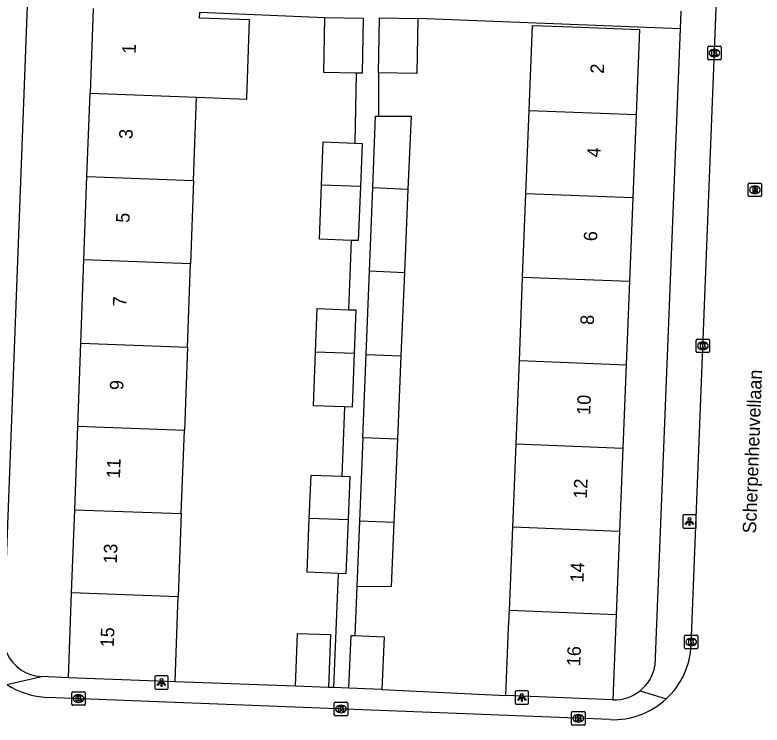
# Model space of a CAD drawing. Extents: x 160732 to 162105, y 387428 to 388479.
# Drawn here: x 161500.6 to 161556.2, y 387930.9 to 387983.7 of the extents above; entities that cross this region are included whole.
import ezdxf

# ---------------------------------------------------------------- set-up
doc = ezdxf.new("R2010")
doc.units = 0
for name, color, linetype in [('IMGEO_Kolk', 7, 'Continuous'), ('IMGEO_Lichtpunt', 7, 'Continuous'), ('IMGEO_Openbare_ruimte_label', 7, 'Continuous'), ('IMGEO_Pand', 7, 'Continuous'), ('IMGEO_Pand_nummerreeks', 7, 'Continuous'), ('IMGEO_Rijbaan_lokaal_open', 7, 'Continuous'), ('IMGEO_Rioolput', 7, 'Continuous'), ('IMGEO_Voetpad_open', 7, 'Continuous')]:
    doc.layers.add(name, color=color, linetype=linetype)

msp = doc.modelspace()

# ---------------------------------------------------------------- linework, layer by layer
at = {"layer": 'IMGEO_Kolk'}
for p, q in [((161552.148, 387980.471), (161552.148, 387981.323)), ((161552.223, 387981.397), (161553.075, 387981.397)), ((161552.636, 387981.177), (161552.661, 387981.177)), ((161553.149, 387981.323), (161553.149, 387980.471)), ((161552.659, 387980.617), (161552.634, 387980.617)), ((161553.075, 387980.397), (161552.223, 387980.397)), ((161551.292, 387958.675), (161551.292, 387959.527)), ((161551.367, 387959.601), (161552.219, 387959.601)), ((161551.78, 387959.381), (161551.805, 387959.381)), ((161552.293, 387959.527), (161552.293, 387958.675)), ((161551.803, 387958.821), (161551.778, 387958.821)), ((161552.219, 387958.601), (161551.367, 387958.601)), ((161550.427, 387936.639), (161550.427, 387937.491)), ((161550.502, 387937.565), (161551.354, 387937.565)), ((161550.915, 387937.345), (161550.94, 387937.345)), ((161551.428, 387937.491), (161551.428, 387936.639)), ((161551.354, 387936.565), (161550.502, 387936.565)), ((161550.938, 387936.785), (161550.913, 387936.785)), ((161504.838, 387932.426), (161504.838, 387933.278)), ((161504.913, 387933.352), (161505.765, 387933.352)), ((161505.839, 387933.278), (161505.839, 387932.426)), ((161505.326, 387933.132), (161505.351, 387933.132)), ((161505.765, 387932.352), (161504.913, 387932.352)), ((161505.349, 387932.572), (161505.324, 387932.572)), ((161524.367, 387931.654), (161524.367, 387932.506)), ((161524.442, 387932.58), (161525.294, 387932.58)), ((161524.855, 387932.36), (161524.88, 387932.36)), ((161525.368, 387932.506), (161525.368, 387931.654)), ((161525.294, 387931.58), (161524.442, 387931.58)), ((161524.878, 387931.8), (161524.853, 387931.8)), ((161542.026, 387930.957), (161542.026, 387931.809)), ((161542.101, 387931.883), (161542.953, 387931.883)), ((161542.514, 387931.663), (161542.539, 387931.663)), ((161543.027, 387931.809), (161543.027, 387930.957)), ((161542.537, 387931.103), (161542.512, 387931.103)), ((161542.953, 387930.883), (161542.101, 387930.883))]:
    msp.add_line(p, q, dxfattribs=at)
for points in [[(161552.148, 387980.471), (161552.148, 387981.323)], [(161552.223, 387981.397), (161553.075, 387981.397)], [(161552.469, 387981.097), (161552.592, 387981.097), (161552.592, 387980.946), (161552.722, 387981.097), (161552.886, 387981.097), (161552.74, 387980.946), (161552.893, 387980.697), (161552.741, 387980.697), (161552.656, 387980.861), (161552.592, 387980.794), (161552.592, 387980.697), (161552.469, 387980.697), (161552.469, 387981.097)], [(161553.149, 387981.323), (161553.149, 387980.471)], [(161553.075, 387980.397), (161552.223, 387980.397)], [(161551.292, 387958.675), (161551.292, 387959.527)], [(161551.367, 387959.601), (161552.219, 387959.601)], [(161552.293, 387959.527), (161552.293, 387958.675)], [(161551.613, 387959.301), (161551.736, 387959.301), (161551.736, 387959.15), (161551.866, 387959.301), (161552.03, 387959.301), (161551.884, 387959.15), (161552.037, 387958.901), (161551.885, 387958.901), (161551.8, 387959.065), (161551.736, 387958.998), (161551.736, 387958.901), (161551.613, 387958.901), (161551.613, 387959.301)], [(161552.219, 387958.601), (161551.367, 387958.601)], [(161550.427, 387936.639), (161550.427, 387937.491)], [(161550.502, 387937.565), (161551.354, 387937.565)], [(161550.748, 387937.265), (161550.871, 387937.265), (161550.871, 387937.114), (161551.001, 387937.265), (161551.165, 387937.265), (161551.019, 387937.114), (161551.172, 387936.865), (161551.02, 387936.865), (161550.935, 387937.029), (161550.871, 387936.962), (161550.871, 387936.865), (161550.748, 387936.865), (161550.748, 387937.265)], [(161551.428, 387937.491), (161551.428, 387936.639)], [(161551.354, 387936.565), (161550.502, 387936.565)], [(161504.838, 387932.426), (161504.838, 387933.278)], [(161504.913, 387933.352), (161505.765, 387933.352)], [(161505.839, 387933.278), (161505.839, 387932.426)], [(161505.159, 387933.052), (161505.282, 387933.052), (161505.282, 387932.901), (161505.412, 387933.052), (161505.576, 387933.052), (161505.43, 387932.901), (161505.583, 387932.652), (161505.431, 387932.652), (161505.346, 387932.816), (161505.282, 387932.749), (161505.282, 387932.652), (161505.159, 387932.652), (161505.159, 387933.052)], [(161505.765, 387932.352), (161504.913, 387932.352)], [(161524.367, 387931.654), (161524.367, 387932.506)], [(161524.442, 387932.58), (161525.294, 387932.58)], [(161524.688, 387932.28), (161524.811, 387932.28), (161524.811, 387932.129), (161524.941, 387932.28), (161525.105, 387932.28), (161524.959, 387932.129), (161525.112, 387931.88), (161524.96, 387931.88), (161524.875, 387932.044), (161524.811, 387931.977), (161524.811, 387931.88), (161524.688, 387931.88), (161524.688, 387932.28)], [(161525.368, 387932.506), (161525.368, 387931.654)], [(161525.294, 387931.58), (161524.442, 387931.58)], [(161542.026, 387930.957), (161542.026, 387931.809)], [(161542.101, 387931.883), (161542.953, 387931.883)], [(161542.347, 387931.583), (161542.47, 387931.583), (161542.47, 387931.432), (161542.6, 387931.583), (161542.764, 387931.583), (161542.618, 387931.432), (161542.771, 387931.183), (161542.619, 387931.183), (161542.534, 387931.347), (161542.47, 387931.28), (161542.47, 387931.183), (161542.347, 387931.183), (161542.347, 387931.583)], [(161543.027, 387931.809), (161543.027, 387930.957)], [(161542.953, 387930.883), (161542.101, 387930.883)]]:
    msp.add_lwpolyline(points, dxfattribs=at)
for centre, start, end in [((161552.225, 387981.321), 91.552, 178.448), ((161552.225, 387981.321), 91.552, 178.448), ((161553.073, 387981.321), 1.552, 88.448), ((161553.073, 387981.321), 1.552, 88.448), ((161552.225, 387980.473), 181.552, 268.448), ((161552.225, 387980.473), 181.552, 268.448), ((161553.073, 387980.473), 271.552, 358.448), ((161553.073, 387980.473), 271.552, 358.448), ((161551.369, 387959.525), 91.552, 178.448), ((161551.369, 387959.525), 91.552, 178.448), ((161552.217, 387959.525), 1.552, 88.448), ((161552.217, 387959.525), 1.552, 88.448), ((161551.369, 387958.677), 181.552, 268.448), ((161551.369, 387958.677), 181.552, 268.448), ((161552.217, 387958.677), 271.552, 358.448), ((161552.217, 387958.677), 271.552, 358.448), ((161550.504, 387937.489), 91.552, 178.448), ((161550.504, 387937.489), 91.552, 178.448), ((161551.352, 387937.489), 1.552, 88.448), ((161551.352, 387937.489), 1.552, 88.448), ((161550.504, 387936.641), 181.552, 268.448), ((161550.504, 387936.641), 181.552, 268.448), ((161551.352, 387936.641), 271.552, 358.448), ((161551.352, 387936.641), 271.552, 358.448), ((161504.915, 387933.276), 91.552, 178.448), ((161504.915, 387933.276), 91.552, 178.448), ((161505.763, 387933.276), 1.552, 88.448), ((161505.763, 387933.276), 1.552, 88.448), ((161504.915, 387932.428), 181.552, 268.448), ((161504.915, 387932.428), 181.552, 268.448), ((161505.763, 387932.428), 271.552, 358.448), ((161505.763, 387932.428), 271.552, 358.448), ((161524.444, 387932.504), 91.552, 178.448), ((161524.444, 387932.504), 91.552, 178.448), ((161525.292, 387932.504), 1.552, 88.448), ((161525.292, 387932.504), 1.552, 88.448), ((161524.444, 387931.656), 181.552, 268.448), ((161524.444, 387931.656), 181.552, 268.448), ((161525.292, 387931.656), 271.552, 358.448), ((161525.292, 387931.656), 271.552, 358.448), ((161542.103, 387931.807), 91.552, 178.448), ((161542.103, 387931.807), 91.552, 178.448), ((161542.951, 387931.807), 1.552, 88.448), ((161542.951, 387931.807), 1.552, 88.448), ((161542.103, 387930.959), 181.552, 268.448), ((161542.103, 387930.959), 181.552, 268.448), ((161542.951, 387930.959), 271.552, 358.448), ((161542.951, 387930.959), 271.552, 358.448)]:
    msp.add_arc(centre, 0.0765, start, end, dxfattribs=at)
for centre, major_axis, ratio, start_param, end_param in [((161552.635, 387980.897), (-0.387, 0.002), 0.722429, 4.712389, 7.853982), ((161552.66, 387980.897), (-0.39, 0.002), 0.717154, 1.570796, 4.712389), ((161551.779, 387959.101), (-0.387, 0.002), 0.722429, 4.712389, 7.853982), ((161551.804, 387959.101), (-0.39, 0.002), 0.717154, 1.570796, 4.712389), ((161550.914, 387937.065), (-0.387, 0.002), 0.722429, 4.712389, 7.853982), ((161550.939, 387937.065), (-0.39, 0.002), 0.717154, 1.570796, 4.712389), ((161505.325, 387932.852), (-0.387, 0.002), 0.722429, 4.712389, 7.853982), ((161505.35, 387932.852), (-0.39, 0.002), 0.717154, 1.570796, 4.712389), ((161524.854, 387932.08), (-0.387, 0.002), 0.722429, 4.712389, 7.853982), ((161524.879, 387932.08), (-0.39, 0.002), 0.717154, 1.570796, 4.712389), ((161542.513, 387931.383), (-0.387, 0.002), 0.722429, 4.712389, 7.853982), ((161542.538, 387931.383), (-0.39, 0.002), 0.717154, 1.570796, 4.712389)]:
    msp.add_ellipse(centre, major_axis=major_axis, ratio=ratio, start_param=start_param, end_param=end_param, dxfattribs=at)
at = {"layer": 'IMGEO_Lichtpunt'}
for p, q in [((161550.289, 387946.429), (161550.289, 387945.622)), ((161550.289, 387946.429), (161550.289, 387945.622)), ((161551.191, 387946.524), (161550.383, 387946.524)), ((161551.191, 387946.524), (161550.383, 387946.524)), ((161551.285, 387945.622), (161551.285, 387946.429)), ((161551.285, 387945.622), (161551.285, 387946.429)), ((161550.383, 387945.528), (161551.191, 387945.528)), ((161550.383, 387945.528), (161551.191, 387945.528)), ((161511.009, 387934.447), (161511.009, 387933.64)), ((161511.009, 387934.447), (161511.009, 387933.64)), ((161511.911, 387934.542), (161511.103, 387934.542)), ((161511.911, 387934.542), (161511.103, 387934.542)), ((161512.005, 387933.64), (161512.005, 387934.447)), ((161512.005, 387933.64), (161512.005, 387934.447)), ((161511.103, 387933.546), (161511.911, 387933.546)), ((161511.103, 387933.546), (161511.911, 387933.546)), ((161537.826, 387933.345), (161537.826, 387932.538)), ((161537.826, 387933.345), (161537.826, 387932.538)), ((161538.728, 387933.44), (161537.92, 387933.44)), ((161538.728, 387933.44), (161537.92, 387933.44)), ((161538.822, 387932.538), (161538.822, 387933.345)), ((161538.822, 387932.538), (161538.822, 387933.345)), ((161537.92, 387932.444), (161538.728, 387932.444)), ((161537.92, 387932.444), (161538.728, 387932.444))]:
    msp.add_line(p, q, dxfattribs=at)
for points in [[(161550.663, 387946.093), (161550.702, 387946.065), (161550.514, 387945.803), (161550.476, 387945.83), (161550.663, 387946.093)], [(161550.765, 387946.045), (161550.812, 387946.045), (161550.812, 387945.723), (161550.765, 387945.723), (161550.765, 387946.045)], [(161550.875, 387946.065), (161550.913, 387946.092), (161551.1, 387945.83), (161551.061, 387945.802), (161550.875, 387946.065)], [(161511.383, 387934.111), (161511.422, 387934.083), (161511.234, 387933.821), (161511.196, 387933.848), (161511.383, 387934.111)], [(161511.485, 387934.063), (161511.532, 387934.063), (161511.532, 387933.741), (161511.485, 387933.741), (161511.485, 387934.063)], [(161511.595, 387934.083), (161511.633, 387934.11), (161511.82, 387933.848), (161511.781, 387933.82), (161511.595, 387934.083)], [(161538.2, 387933.009), (161538.239, 387932.981), (161538.051, 387932.719), (161538.013, 387932.746), (161538.2, 387933.009)], [(161538.302, 387932.961), (161538.349, 387932.961), (161538.349, 387932.639), (161538.302, 387932.639), (161538.302, 387932.961)], [(161538.412, 387932.981), (161538.45, 387933.008), (161538.637, 387932.746), (161538.598, 387932.718), (161538.412, 387932.981)]]:
    msp.add_lwpolyline(points, dxfattribs=at)
for centre in [(161550.788, 387946.227), (161511.508, 387934.245), (161538.325, 387933.143)]:
    msp.add_circle(centre, 0.0994, dxfattribs=at)
for centre, start, end in [((161550.383, 387946.429), 90, 180), ((161550.383, 387946.429), 90, 180), ((161551.191, 387946.429), 0, 90), ((161551.191, 387946.429), 0, 90), ((161550.383, 387945.622), 180, 270), ((161550.383, 387945.622), 180, 270), ((161551.191, 387945.622), 270, 0), ((161551.191, 387945.622), 270, 360), ((161511.103, 387934.447), 90, 180), ((161511.103, 387934.447), 90, 180), ((161511.911, 387934.447), 0, 90), ((161511.911, 387934.447), 0, 90), ((161511.103, 387933.64), 180, 270), ((161511.103, 387933.64), 180, 270), ((161511.911, 387933.64), 270, 0), ((161511.911, 387933.64), 270, 360), ((161537.92, 387933.345), 90, 180), ((161537.92, 387933.345), 90, 180), ((161538.728, 387933.345), 0, 90), ((161538.728, 387933.345), 0, 90), ((161537.92, 387932.538), 180, 270), ((161537.92, 387932.538), 180, 270), ((161538.728, 387932.538), 270, 0), ((161538.728, 387932.538), 270, 360)]:
    msp.add_arc(centre, 0.0946, start, end, dxfattribs=at)
at = {"layer": 'IMGEO_Pand'}
for points in [[(161506.434, 387984.217), (161506.201, 387977.9)], [(161514.131, 387977.607), (161517.855, 387977.469), (161517.861, 387977.616), (161517.884, 387978.237), (161518.073, 387983.361), (161514.348, 387983.498), (161514.364, 387983.925)], [(161526.008, 387979.409), (161523.586, 387979.457), (161523.667, 387983.552)], [(161523.667, 387983.552), (161526.522, 387983.495), (161526.441, 387979.4), (161526.008, 387979.409)], [(161527.656, 387979.429), (161527.737, 387983.523), (161530.592, 387983.467)], [(161530.592, 387983.467), (161530.511, 387979.372), (161527.656, 387979.429)], [(161538.874, 387976.629), (161539.126, 387982.951), (161542.074, 387982.834), (161547.07, 387982.635), (161546.818, 387976.313)], [(161505.972, 387971.702), (161506.201, 387977.9)], [(161506.201, 387977.9), (161514.131, 387977.607)], [(161513.902, 387971.409), (161514.131, 387977.607)], [(161538.628, 387970.425), (161538.874, 387976.629)], [(161538.874, 387976.629), (161546.818, 387976.313)], [(161527.229, 387970.879), (161527.439, 387976.202), (161527.656, 387976.202)], [(161527.656, 387976.202), (161530.08, 387976.202), (161529.852, 387970.775)], [(161546.818, 387976.313), (161546.572, 387970.109)], [(161523.428, 387971.057), (161523.554, 387974.28), (161525.904, 387974.188)], [(161525.904, 387974.188), (161526.437, 387974.167), (161526.311, 387970.951)], [(161505.743, 387965.504), (161505.972, 387971.702)], [(161505.972, 387971.702), (161513.902, 387971.409)], [(161513.902, 387971.409), (161513.673, 387965.211)], [(161525.62, 387966.954), (161523.27, 387967.046), (161523.428, 387971.057)], [(161526.311, 387970.951), (161523.428, 387971.057)], [(161526.311, 387970.951), (161526.154, 387966.933), (161525.62, 387966.954)], [(161526.984, 387964.676), (161527.229, 387970.879)], [(161527.229, 387970.879), (161529.852, 387970.775)], [(161529.852, 387970.775), (161529.59, 387964.572)], [(161538.381, 387964.222), (161538.628, 387970.425)], [(161546.572, 387970.109), (161538.628, 387970.425)], [(161546.572, 387970.109), (161546.325, 387963.906)], [(161505.515, 387959.307), (161505.743, 387965.504)], [(161513.673, 387965.211), (161505.743, 387965.504)], [(161513.444, 387959.014), (161513.673, 387965.211)], [(161526.739, 387958.472), (161526.984, 387964.676)], [(161526.984, 387964.676), (161529.59, 387964.572)], [(161529.59, 387964.572), (161529.329, 387958.369)], [(161538.138, 387958.018), (161538.381, 387964.222)], [(161538.381, 387964.222), (161546.325, 387963.906)], [(161546.325, 387963.906), (161546.078, 387957.702)], [(161522.97, 387958.662), (161523.096, 387961.885), (161525.418, 387961.794)], [(161525.418, 387961.794), (161525.979, 387961.772), (161525.853, 387958.555)], [(161505.286, 387953.109), (161505.515, 387959.307)], [(161505.515, 387959.307), (161513.444, 387959.014)], [(161513.444, 387959.014), (161513.215, 387952.816)], [(161525.134, 387954.56), (161522.812, 387954.651), (161522.97, 387958.662)], [(161522.97, 387958.662), (161525.853, 387958.555)], [(161525.853, 387958.555), (161525.696, 387954.538), (161525.134, 387954.56)], [(161526.494, 387952.269), (161526.739, 387958.472)], [(161526.739, 387958.472), (161529.329, 387958.369)], [(161529.329, 387958.369), (161529.068, 387952.167)], [(161537.89, 387951.815), (161538.138, 387958.018)], [(161538.138, 387958.018), (161546.078, 387957.702)], [(161546.078, 387957.702), (161545.831, 387951.499)], [(161505.057, 387946.911), (161505.286, 387953.109)], [(161513.215, 387952.816), (161505.286, 387953.109)], [(161512.987, 387946.618), (161513.215, 387952.816)], [(161526.494, 387952.269), (161526.249, 387946.065)], [(161529.068, 387952.167), (161526.494, 387952.269)], [(161529.068, 387952.167), (161528.807, 387945.964)], [(161537.642, 387945.612), (161537.89, 387951.815)], [(161537.89, 387951.815), (161545.831, 387951.499)], [(161545.831, 387951.499), (161545.584, 387945.296)], [(161522.513, 387946.266), (161522.639, 387949.489), (161524.932, 387949.399)], [(161524.932, 387949.399), (161525.522, 387949.376), (161525.396, 387946.16)], [(161504.828, 387940.714), (161505.057, 387946.911)], [(161505.057, 387946.911), (161512.987, 387946.618)], [(161512.987, 387946.618), (161512.758, 387940.421)], [(161524.649, 387942.165), (161522.355, 387942.255), (161522.513, 387946.266)], [(161525.396, 387946.16), (161522.513, 387946.266)], [(161525.396, 387946.16), (161525.239, 387942.142), (161524.649, 387942.165)], [(161526.249, 387946.065), (161526.057, 387941.205)], [(161528.807, 387945.964), (161526.249, 387946.065)], [(161528.807, 387945.964), (161528.605, 387941.174), (161526.057, 387941.205)], [(161537.394, 387939.408), (161537.642, 387945.612)], [(161545.584, 387945.296), (161537.642, 387945.612)], [(161545.584, 387945.296), (161545.338, 387939.092)], [(161504.595, 387934.397), (161504.828, 387940.714)], [(161512.758, 387940.421), (161504.828, 387940.714)], [(161512.524, 387934.105), (161512.709, 387939.102), (161512.758, 387940.421)], [(161537.142, 387933.087), (161537.341, 387938.084), (161537.394, 387939.408)], [(161545.338, 387939.092), (161537.394, 387939.408)], [(161545.338, 387939.092), (161545.086, 387932.771)], [(161521.473, 387933.773), (161521.621, 387937.704), (161524.092, 387937.611), (161523.944, 387933.68)], [(161525.455, 387933.638), (161525.624, 387937.559), (161525.898, 387937.547)], [(161525.898, 387937.547), (161528.084, 387937.452), (161527.914, 387933.531)], [(161512.524, 387934.105), (161504.595, 387934.397)], [(161523.944, 387933.68), (161521.473, 387933.773)], [(161527.914, 387933.531), (161525.455, 387933.638)], [(161545.086, 387932.771), (161537.142, 387933.087)]]:
    msp.add_lwpolyline(points, dxfattribs=at)
at = {"layer": 'IMGEO_Rijbaan_lokaal_open'}
for points in [[(161550.921, 387936.862), (161553.4, 388000), (161553.466, 388001.679)], [(161544.891, 387931.288), (161503.008, 387932.943)]]:
    msp.add_lwpolyline(points, dxfattribs=at)
for centre, radius, start, end in [((161545.115, 387937.091), 5.811, 312.7753, 357.7393), ((161503.244, 387938.851), 5.912, 236.7185, 267.7079), ((161545.121, 387937.087), 5.804, 267.7321, 312.7583)]:
    msp.add_arc(centre, radius, start, end, dxfattribs=at)
at = {"layer": 'IMGEO_Rioolput'}
for p, q in [((161555.161, 387970.29), (161555.161, 387971.142)), ((161555.236, 387971.216), (161556.088, 387971.216)), ((161556.162, 387971.142), (161556.162, 387970.29)), ((161555.649, 387970.996), (161555.674, 387970.996)), ((161556.088, 387970.216), (161555.236, 387970.216)), ((161555.672, 387970.436), (161555.647, 387970.436))]:
    msp.add_line(p, q, dxfattribs=at)
for points in [[(161555.161, 387970.29), (161555.161, 387971.142)], [(161555.236, 387971.216), (161556.088, 387971.216)], [(161556.162, 387971.142), (161556.162, 387970.29)], [(161555.75, 387970.914), (161555.498, 387970.916), (161555.498, 387970.516)], [(161555.498, 387970.516), (161555.622, 387970.516), (161555.622, 387970.678), (161555.633, 387970.678)], [(161555.676, 387970.835), (161555.622, 387970.835), (161555.622, 387970.754)], [(161555.622, 387970.754), (161555.674, 387970.754)], [(161555.68, 387970.649), (161555.751, 387970.516), (161555.891, 387970.516), (161555.826, 387970.642)], [(161556.088, 387970.216), (161555.236, 387970.216)]]:
    msp.add_lwpolyline(points, dxfattribs=at)
for centre, radius, start, end in [((161555.238, 387971.14), 0.0765, 91.552, 178.448), ((161555.238, 387971.14), 0.0765, 91.552, 178.448), ((161556.086, 387971.14), 0.0765, 1.552, 88.448), ((161556.086, 387971.14), 0.0765, 1.552, 88.448), ((161555.632, 387970.625), 0.0533, 26.0293, 88.6989), ((161555.658, 387970.943), 0.19, 274.7715, 282.9687), ((161555.682, 387970.739), 0.0964, 77.0061, 93.1865), ((161555.696, 387970.796), 0.0378, 276.6634, 79.6772), ((161555.749, 387970.804), 0.109, 350.3612, 89.416), ((161555.747, 387970.804), 0.112, 277.5842, 350.9817), ((161555.731, 387970.589), 0.108, 29.5134, 73.7905), ((161555.238, 387970.292), 0.0765, 181.552, 268.448), ((161555.238, 387970.292), 0.0765, 181.552, 268.448), ((161556.086, 387970.292), 0.0765, 271.552, 358.448), ((161556.086, 387970.292), 0.0765, 271.552, 358.448)]:
    msp.add_arc(centre, radius, start, end, dxfattribs=at)
for centre, major_axis, ratio, start_param, end_param in [((161555.648, 387970.716), (-0.387, 0.002), 0.722429, 4.712389, 7.853982), ((161555.673, 387970.716), (-0.39, 0.002), 0.717154, 1.570796, 4.712389)]:
    msp.add_ellipse(centre, major_axis=major_axis, ratio=ratio, start_param=start_param, end_param=end_param, dxfattribs=at)
at = {"layer": 'IMGEO_Voetpad_open'}
for points in [[(161500, 387936.262), (161499.761, 387937.585), (161500, 387943.824), (161501.554, 387984.404)], [(161514.364, 387983.925), (161523.667, 387983.552)], [(161550.151, 387984.006), (161550.099, 387982.695)], [(161550.099, 387982.695), (161530.592, 387983.467)], [(161550.099, 387982.695), (161548.222, 387935.282)], [(161526.008, 387979.409), (161525.904, 387974.188)], [(161527.656, 387979.429), (161527.656, 387976.202)], [(161525.62, 387966.954), (161525.418, 387961.794)], [(161525.134, 387954.56), (161524.932, 387949.399)], [(161524.649, 387942.165), (161524.316, 387933.67)], [(161526.057, 387941.205), (161525.898, 387937.547)], [(161500, 387933.908), (161502.586, 387934.489)], [(161504.595, 387934.397), (161502.586, 387934.489)], [(161521.473, 387933.773), (161512.524, 387934.105)], [(161524.316, 387933.67), (161523.944, 387933.68)], [(161525.455, 387933.638), (161524.316, 387933.67)], [(161527.914, 387933.531), (161537.142, 387933.087)], [(161547.125, 387933.438), (161549.061, 387932.826)]]:
    msp.add_lwpolyline(points, dxfattribs=at)
for centre, radius, start, end in [((161502.703, 387937.431), 2.945, 203.3994, 267.7304), ((161545.222, 387935.818), 3.047, 308.6395, 349.8635), ((161545.214, 387935.828), 3.06, 267.5936, 308.6344)]:
    msp.add_arc(centre, radius, start, end, dxfattribs=at)

# ---------------------------------------------------------------- texts
at = {"layer": 'IMGEO_Openbare_ruimte_label'}
msp.add_text('Scherpenheuvellaan', height=1, rotation=87.8789, dxfattribs=at).set_placement((161555.746, 387945.132))
at = {"layer": 'IMGEO_Pand_nummerreeks'}
for s, rotation, p in [('1', 87.886, (161509.59, 387980.82)), ('2', 87.7215, (161544.417, 387979.342)), ('3', 87.886, (161509.356, 387974.479)), ('4', 87.7215, (161544.169, 387973.111)), ('5', 87.886, (161509.126, 387968.251)), ('6', 87.7215, (161543.921, 387966.878)), ('7', 87.886, (161508.896, 387962.024)), ('8', 87.7215, (161543.673, 387960.649)), ('9', 87.886, (161508.667, 387955.796)), ('10', 87.7215, (161543.407, 387953.955)), ('11', 87.886, (161508.424, 387949.224)), ('12', 87.7215, (161543.159, 387947.716)), ('13', 87.886, (161508.19, 387942.883)), ('14', 87.7215, (161542.911, 387941.486)), ('15', 87.886, (161507.96, 387936.656)), ('16', 87.7215, (161542.663, 387935.253))]:
    msp.add_text(s, height=1, rotation=rotation, dxfattribs=at).set_placement(p)

doc.saveas('drawing.dxf')
